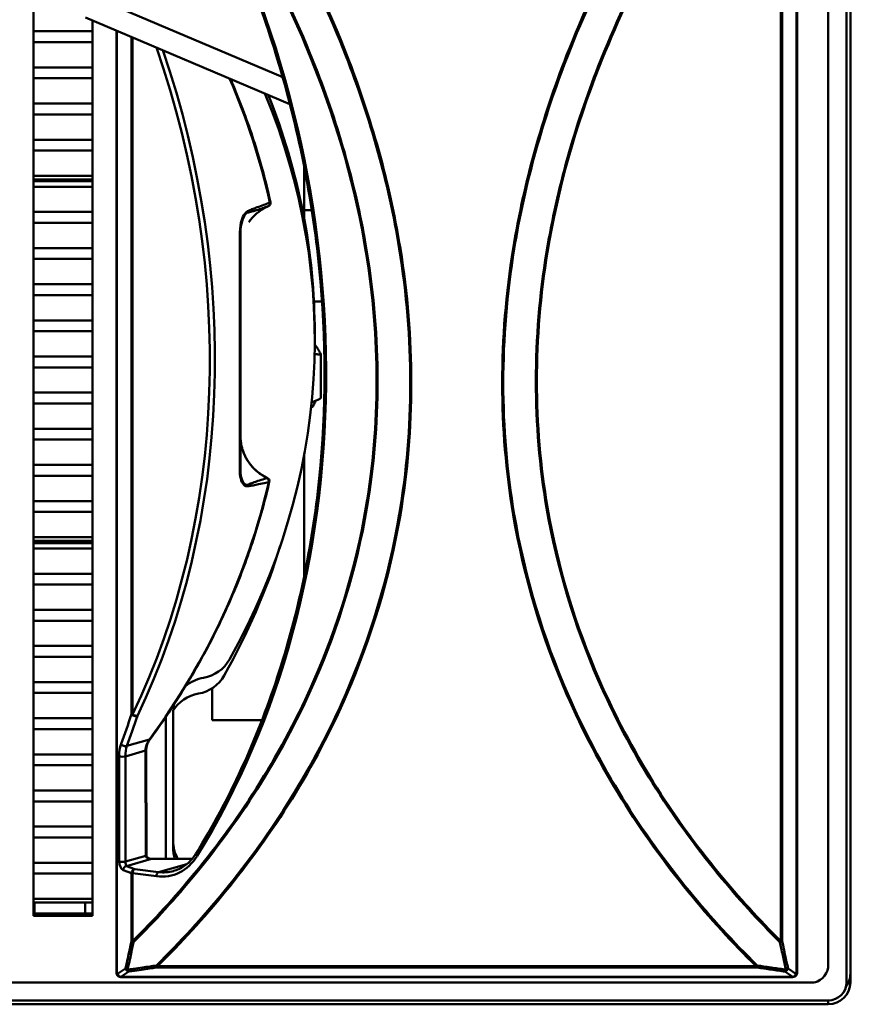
# Model space of a CAD drawing. Header units: inches. Extents: x 0.8 to 75.7, y -7.8 to 49.3.
# Tile 289 of 339: x 66.9 to 69.2, y 16.5 to 19.1. Entities that reach past the tile are written whole.
import ezdxf

# ---------------------------------------------------------------- set-up
doc = ezdxf.new("R2010")
doc.units = ezdxf.units.IN
doc.header["$MEASUREMENT"] = 0
doc.layers.add('Visible Edges(ROSSANSI)', color=7, linetype='Continuous', lineweight=50)
doc.layers.add('Visible Tangent Edges(ROSSANSI)', color=7, linetype='Continuous', lineweight=50)

msp = doc.modelspace()

# ---------------------------------------------------------------- linework, layer by layer
at = {"layer": 'Visible Edges(ROSSANSI)'}
for p, q in [((69.1731, 19.5726), (69.1731, 16.5111)), ((69.1831, 19.5825), (69.1831, 16.5103)), ((69.0381, 16.5361), (69.0381, 19.5459)), ((69.1231, 16.5598), (69.1231, 19.5475)), ((66.9626, 16.6917), (66.9626, 19.2225)), ((67.6398, 18.9703), (67.1796, 19.1652)), ((67.6595, 18.8976), (67.1036, 19.133)), ((67.1226, 19.1249), (67.1226, 16.6917)), ((67.1226, 19.0952), (66.9626, 19.0952)), ((66.9626, 19.0952), (67.1226, 19.0952)), ((67.1881, 19.0972), (67.1881, 16.5361)), ((66.9626, 19.0657), (67.1226, 19.0657)), ((67.1226, 19.0657), (66.9626, 19.0657)), ((67.1226, 18.997), (66.9626, 18.997)), ((66.9626, 18.997), (67.1226, 18.997)), ((66.9626, 18.9676), (67.1226, 18.9676)), ((67.1226, 18.9676), (66.9626, 18.9676)), ((67.1226, 18.8988), (66.9626, 18.8988)), ((66.9626, 18.8988), (67.1226, 18.8988)), ((66.9626, 18.8694), (67.1226, 18.8694)), ((67.1226, 18.8694), (66.9626, 18.8694)), ((67.1226, 18.8007), (66.9626, 18.8007)), ((66.9626, 18.8007), (67.1226, 18.8007)), ((66.9626, 18.7712), (67.1226, 18.7712)), ((67.1226, 18.7712), (66.9626, 18.7712)), ((67.1226, 18.7025), (66.9626, 18.7025)), ((66.9626, 18.7025), (67.1226, 18.7025)), ((67.6981, 18.5869), (67.6981, 18.7277)), ((66.9626, 18.6927), (67.1226, 18.6927)), ((67.1226, 18.6878), (66.9626, 18.6878)), ((66.9626, 18.673), (67.1226, 18.673)), ((67.1226, 18.673), (66.9626, 18.673)), ((67.1226, 18.6043), (66.9626, 18.6043)), ((66.9626, 18.6043), (67.1226, 18.6043)), ((67.7188, 18.6095), (67.6981, 18.6095)), ((66.9626, 18.5749), (67.1226, 18.5749)), ((67.1226, 18.5749), (66.9626, 18.5749)), ((67.5247, 18.5409), (67.5247, 17.9075)), ((67.1226, 18.5061), (66.9626, 18.5061)), ((66.9626, 18.5061), (67.1226, 18.5061)), ((66.9626, 18.4767), (67.1226, 18.4767)), ((67.1226, 18.4767), (66.9626, 18.4767)), ((67.1226, 18.408), (66.9626, 18.408)), ((66.9626, 18.408), (67.1226, 18.408)), ((66.9626, 18.3785), (67.1226, 18.3785)), ((67.1226, 18.3785), (66.9626, 18.3785)), ((67.7466, 18.3615), (67.7247, 18.3615)), ((67.1226, 18.3098), (66.9626, 18.3098)), ((66.9626, 18.3098), (67.1226, 18.3098)), ((66.9626, 18.2803), (67.1226, 18.2803)), ((67.1226, 18.2803), (66.9626, 18.2803)), ((67.7269, 18.2565), (67.7269, 18.2742)), ((67.1226, 18.2116), (66.9626, 18.2116)), ((66.9626, 18.2116), (67.1226, 18.2116)), ((67.7438, 18.0979), (67.7438, 18.2164)), ((66.9626, 18.1821), (67.1226, 18.1821)), ((67.1226, 18.1821), (66.9626, 18.1821)), ((67.1226, 18.1134), (66.9626, 18.1134)), ((66.9626, 18.1134), (67.1226, 18.1134)), ((67.7185, 18.0869), (67.729, 18.0913)), ((66.9626, 18.084), (67.1226, 18.084)), ((67.1226, 18.084), (66.9626, 18.084)), ((67.1226, 18.0152), (66.9626, 18.0152)), ((66.9626, 18.0152), (67.1226, 18.0152)), ((66.9626, 17.9858), (67.1226, 17.9858)), ((67.1226, 17.9858), (66.9626, 17.9858)), ((67.6981, 17.614), (67.6981, 17.9438)), ((67.1226, 17.9171), (66.9626, 17.9171)), ((66.9626, 17.9171), (67.1226, 17.9171)), ((66.9626, 17.8876), (67.1226, 17.8876)), ((67.1226, 17.8876), (66.9626, 17.8876)), ((67.1226, 17.8189), (66.9626, 17.8189)), ((66.9626, 17.8189), (67.1226, 17.8189)), ((66.9626, 17.7894), (67.1226, 17.7894)), ((67.1226, 17.7894), (66.9626, 17.7894)), ((67.1226, 17.7207), (66.9626, 17.7207)), ((66.9626, 17.7207), (67.1226, 17.7207)), ((66.9626, 17.7109), (67.1226, 17.7109)), ((67.1226, 17.7048), (66.9626, 17.7048)), ((66.9626, 17.6901), (67.1226, 17.6901)), ((67.1226, 17.6901), (66.9626, 17.6901)), ((67.1226, 17.6214), (66.9626, 17.6214)), ((66.9626, 17.6214), (67.1226, 17.6214)), ((66.9626, 17.5919), (67.1226, 17.5919)), ((67.1226, 17.5919), (66.9626, 17.5919)), ((67.1226, 17.5232), (66.9626, 17.5232)), ((66.9626, 17.5232), (67.1226, 17.5232)), ((66.9626, 17.4937), (67.1226, 17.4937)), ((67.1226, 17.4937), (66.9626, 17.4937)), ((67.1226, 17.425), (66.9626, 17.425)), ((66.9626, 17.425), (67.1226, 17.425)), ((66.9626, 17.3955), (67.1226, 17.3955)), ((67.1226, 17.3955), (66.9626, 17.3955)), ((67.1226, 17.3268), (66.9626, 17.3268)), ((66.9626, 17.3268), (67.1226, 17.3268)), ((67.4481, 17.3101), (67.4481, 17.2235)), ((66.9626, 17.2974), (67.1226, 17.2974)), ((67.1226, 17.2974), (66.9626, 17.2974)), ((67.3217, 16.8466), (67.3217, 17.2321)), ((67.3417, 16.8776), (67.3417, 17.2421)), ((67.1226, 17.2286), (66.9626, 17.2286)), ((66.9626, 17.2286), (67.1226, 17.2286)), ((67.5834, 17.2235), (67.4481, 17.2235)), ((66.9626, 17.1992), (67.1226, 17.1992)), ((67.1226, 17.1992), (66.9626, 17.1992)), ((67.1226, 17.1305), (66.9626, 17.1305)), ((66.9626, 17.1305), (67.1226, 17.1305)), ((67.2686, 17.1417), (67.2693, 16.8562)), ((66.9626, 17.101), (67.1226, 17.101)), ((67.1226, 17.101), (66.9626, 17.101)), ((67.1226, 17.0323), (66.9626, 17.0323)), ((66.9626, 17.0323), (67.1226, 17.0323)), ((66.9626, 17.0028), (67.1226, 17.0028)), ((67.1226, 17.0028), (66.9626, 17.0028)), ((67.1226, 16.9341), (66.9626, 16.9341)), ((66.9626, 16.9341), (67.1226, 16.9341)), ((66.9626, 16.9046), (67.1226, 16.9046)), ((67.1226, 16.9046), (66.9626, 16.9046)), ((67.1226, 16.8359), (66.9626, 16.8359)), ((66.9626, 16.8359), (67.1226, 16.8359)), ((67.2833, 16.8466), (67.3933, 16.8466)), ((66.9626, 16.8065), (67.1226, 16.8065)), ((67.1226, 16.8065), (66.9626, 16.8065)), ((67.1226, 16.7377), (66.9626, 16.7377)), ((66.9626, 16.7377), (67.1226, 16.7377)), ((66.9626, 16.7279), (67.1226, 16.7279)), ((66.965, 16.7279), (66.965, 16.6978)), ((67.1028, 16.6978), (67.1028, 16.7279)), ((66.9626, 16.6978), (67.1226, 16.6978)), ((67.1226, 16.6917), (66.9626, 16.6917)), ((69.1231, 16.5583), (69.1231, 16.5587)), ((56.4153, 16.5107), (69.0852, 16.5107)), ((67.1947, 16.5266), (67.1964, 16.526)), ((67.1997, 16.5255), (69.0264, 16.5255)), ((69.0297, 16.526), (69.0314, 16.5266)), ((69.1231, 16.462), (56.4653, 16.462)), ((69.1231, 16.4514), (56.4653, 16.4514))]:
    msp.add_line(p, q, dxfattribs=at)
for centre, start, end in [((67.5966, 18.6291), 293.3051, 12.3925), ((67.5936, 17.8731), 347.1499, 65.1545), ((67.1981, 16.5361), 180, 250.4587), ((69.0281, 16.5361), 289.5413, 0), ((67.1997, 16.5355), 250.4587, 270), ((69.0264, 16.5355), 270, 289.5413)]:
    msp.add_arc(centre, 0.01, start, end, dxfattribs=at)
for centre, major_axis, ratio, start_param, end_param in [((65.1605, 18.2565), (2.5664, 0), 0.81465, 5.854949, 6.609323), ((65.1605, 18.2742), (2.5664, 0), 0.81465, 0, 0.315376), ((67.5731, 18.2385), (0.1562, 0), 0.189952, 6.102552, 6.459782), ((65.1464, 18.2132), (-2.5664, 0), 0.81465, 2.713356, 2.892069), ((67.4076, 17.4356), (0.1, 0), 0.981793, 4.88376, 5.780229), ((67.4417, 17.2421), (0.1, 0), 0.981793, 1.742168, 2.290396), ((67.3934, 17.3923), (0.1, 0), 0.981793, 4.88376, 5.780229), ((67.4275, 17.1988), (0.1, 0), 0.981793, 1.742168, 2.597082), ((67.4417, 17.2421), (-0.1, 0), 0.981793, 6.02657, 6.283185), ((67.4417, 16.8953), (-0.1, 0), 0.981793, 0, 0.519026), ((67.4417, 16.8776), (-0.1, 0), 0.981793, 0, 0.321619), ((69.0731, 16.5583), (0.05, 0), 0.981793, 4.957841, 6.313162), ((69.0731, 16.5587), (0.05, 0), 0.981793, 0, 0.029977), ((69.1231, 16.534), (0.06, 0), 0.981793, 5.656269, 6.283185), ((69.1231, 16.5111), (0.05, 0), 0.981793, 4.712389, 6.283185), ((69.1231, 16.5103), (0.06, 0), 0.981793, 4.712389, 6.283185)]:
    msp.add_ellipse(centre, major_axis=major_axis, ratio=ratio, start_param=start_param, end_param=end_param, dxfattribs=at)
for points, knots in [([(67.4273, 19.5105), (67.5072, 19.3544), (67.5736, 19.1897), (67.6815, 18.8344), (67.7199, 18.6429), (67.7582, 18.2592), (67.7582, 18.0672), (67.7199, 17.6934), (67.6815, 17.5117), (67.5688, 17.1687), (67.4943, 17.0076), (67.4039, 16.8612)], [4.139089, 4.139089, 4.139089, 4.139089, 4.35575, 4.35575, 4.593509, 4.593509, 4.831269, 4.831269, 5.069028, 5.069028, 5.306788, 5.306788, 5.306788, 5.306788]), ([(67.4974, 18.9663), (67.5029, 18.9535), (67.5083, 18.9408), (67.5235, 18.9037), (67.5329, 18.8794), (67.5505, 18.8304), (67.5588, 18.8057), (67.5743, 18.7562), (67.5815, 18.7314), (67.5948, 18.6814), (67.6009, 18.6564), (67.6064, 18.6312)], [-0.3419101, -0.3419101, -0.3419101, -0.3419101, -0.3227333, -0.3227333, -0.2864512, -0.2864512, -0.250169, -0.250169, -0.2138869, -0.2138869, -0.1776047, -0.1776047, -0.1776047, -0.1776047]), ([(67.5476, 18.577), (67.5503, 18.5807), (67.5531, 18.5843), (67.5592, 18.5912), (67.5624, 18.5944), (67.5693, 18.6006), (67.5728, 18.6035), (67.5803, 18.6089), (67.5842, 18.6114), (67.5922, 18.616), (67.5963, 18.6181), (67.6006, 18.6199)], [0.2138402, 0.2138402, 0.2138402, 0.2138402, 0.251979, 0.251979, 0.2901178, 0.2901178, 0.3282566, 0.3282566, 0.3663954, 0.3663954, 0.4045342, 0.4045342, 0.4045342, 0.4045342]), ([(67.7168, 18.0713), (67.7171, 18.0716), (67.7173, 18.0718), (67.7196, 18.0739), (67.7217, 18.0762), (67.7258, 18.0824), (67.7277, 18.0864), (67.7286, 18.0911)], [6.9242184, 6.9242184, 6.9242184, 6.9242184, 6.9337348, 6.9337348, 7.0115206, 7.0115206, 7.0960413, 7.0960413, 7.0960413, 7.0960413]), ([(67.5247, 17.9962), (67.5247, 17.9867), (67.5258, 17.9773), (67.53, 17.9588), (67.5333, 17.9498), (67.5416, 17.9327), (67.5468, 17.9247), (67.5588, 17.9098), (67.5657, 17.9031), (67.5808, 17.8913), (67.589, 17.8863), (67.5978, 17.8822)], [0, 0, 0, 0, 0.0793561, 0.0793561, 0.1587121, 0.1587121, 0.2380682, 0.2380682, 0.3174243, 0.3174243, 0.3967803, 0.3967803, 0.3967803, 0.3967803]), ([(67.6033, 17.8709), (67.5977, 17.8463), (67.5915, 17.8217), (67.5781, 17.7727), (67.5709, 17.7484), (67.5554, 17.6998), (67.5471, 17.6757), (67.5295, 17.6276), (67.5201, 17.6037), (67.5004, 17.5562), (67.4901, 17.5326), (67.4683, 17.4857), (67.4569, 17.4625), (67.4331, 17.4162), (67.4207, 17.3933), (67.395, 17.3478), (67.3816, 17.3252), (67.3538, 17.2805), (67.3395, 17.2584), (67.3098, 17.2145), (67.2945, 17.1928), (67.2787, 17.1713)], [0.1842337, 0.1842337, 0.1842337, 0.1842337, 0.219853, 0.219853, 0.2554722, 0.2554722, 0.2910915, 0.2910915, 0.3267108, 0.3267108, 0.36233, 0.36233, 0.3979493, 0.3979493, 0.4335685, 0.4335685, 0.4691878, 0.4691878, 0.504807, 0.504807, 0.5404263, 0.5404263, 0.5404263, 0.5404263]), ([(67.2686, 17.1417), (67.2686, 17.1438), (67.2688, 17.1458), (67.2693, 17.1499), (67.2697, 17.1519), (67.2708, 17.1559), (67.2714, 17.1579), (67.2731, 17.1619), (67.274, 17.1638), (67.2761, 17.1676), (67.2774, 17.1695), (67.2787, 17.1713)], [-0.001874, -0.001874, -0.001874, -0.001874, 0.1065861, 0.1065861, 0.2150461, 0.2150461, 0.3235062, 0.3235062, 0.4319662, 0.4319662, 0.5404263, 0.5404263, 0.5404263, 0.5404263]), ([(67.2693, 16.8562), (67.2693, 16.8554), (67.2694, 16.8547), (67.27, 16.8532), (67.2704, 16.8525), (67.2716, 16.8509), (67.2725, 16.8501), (67.2746, 16.8487), (67.2759, 16.848), (67.2789, 16.847), (67.2805, 16.8467), (67.2825, 16.8466), (67.2829, 16.8466), (67.2833, 16.8466)], [0.001874, 0.001874, 0.001874, 0.001874, 0.295742, 0.295742, 0.577111, 0.577111, 0.868472, 0.868472, 1.182257, 1.182257, 1.496041, 1.496041, 1.570796, 1.570796, 1.570796, 1.570796]), ([(67.4039, 16.8612), (67.401, 16.8565), (67.3977, 16.852), (67.3908, 16.8436), (67.3871, 16.8397), (67.3793, 16.8326), (67.3752, 16.8293), (67.3666, 16.8236), (67.3621, 16.8211), (67.3529, 16.8168), (67.3481, 16.8151), (67.3432, 16.8137)], [5.3067876, 5.3067876, 5.3067876, 5.3067876, 5.4349475, 5.4349475, 5.5631075, 5.5631075, 5.6912674, 5.6912674, 5.8194274, 5.8194274, 5.9475873, 5.9475873, 5.9475873, 5.9475873])]:
    msp.add_open_spline(points, degree=3, knots=knots, dxfattribs=at)
for points, weights in [([(67.7269, 18.2437), (67.7347, 18.2358), (67.7438, 18.2164)], [2.2528962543, 2.24772445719, 2.09130973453]), ([(67.7438, 18.2164), (67.7349, 18.2176), (67.7265, 18.2182)], [2.09130973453, 2.12881057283, 2.1576177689]), ([(67.7185, 18.0871), (67.7306, 18.0917), (67.7438, 18.0979)], [2.1838085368, 2.14722193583, 2.09130973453])]:
    msp.add_rational_spline(points, weights, degree=2, dxfattribs=at)
at = {"layer": 'Visible Tangent Edges(ROSSANSI)'}
for p, q in [((68.9944, 19.5435), (68.9944, 16.6226)), ((68.9976, 16.6233), (68.9976, 19.5438)), ((69.0369, 19.5459), (69.0369, 16.5352)), ((67.1892, 16.5352), (67.1892, 19.0967)), ((67.2285, 19.0801), (67.2285, 17.2399)), ((67.2317, 17.2392), (67.2317, 19.0787)), ((67.2778, 17.1712), (67.2163, 17.1537)), ((67.195, 17.1252), (67.1953, 16.8395)), ((67.2121, 17.1251), (67.267, 17.1407)), ((67.2124, 16.8394), (67.2121, 17.1251)), ((67.267, 17.1407), (67.2676, 16.8551)), ((67.2676, 16.8551), (67.2124, 16.8394)), ((67.2148, 16.8268), (67.2833, 16.8464)), ((67.2833, 16.8464), (67.2833, 16.8466)), ((67.2833, 16.8464), (67.3931, 16.8464)), ((67.3021, 16.8107), (67.3791, 16.8326)), ((67.206, 16.8161), (67.2285, 16.8081)), ((67.2373, 16.8189), (67.2148, 16.8268)), ((67.2285, 16.8081), (67.2285, 16.6233)), ((67.2317, 16.6226), (67.2317, 16.8075)), ((67.2317, 16.8075), (67.2966, 16.7993)), ((67.3021, 16.8107), (67.2373, 16.8189)), ((67.1909, 16.5346), (67.1892, 16.5352)), ((67.2124, 16.5491), (67.1909, 16.5346)), ((67.1997, 16.526), (67.2212, 16.5405)), ((67.2993, 16.5547), (67.2993, 16.5518)), ((68.9269, 16.5547), (67.2993, 16.5547)), ((67.2993, 16.5518), (68.9269, 16.5518)), ((68.9269, 16.5518), (68.9269, 16.5547)), ((69.0049, 16.5405), (69.0264, 16.526)), ((69.0352, 16.5346), (69.0137, 16.5491)), ((69.0369, 16.5352), (69.0352, 16.5346)), ((67.1997, 16.526), (67.1997, 16.5255)), ((69.0264, 16.526), (67.1997, 16.526)), ((69.0264, 16.5255), (69.0264, 16.526)), ((69.1231, 16.4514), (69.1231, 16.462))]:
    msp.add_line(p, q, dxfattribs=at)
for centre, major_axis, ratio, start_param, end_param in [((65.7114, 18.4214), (-0.674, 2.3654), 0.816901, 3.782392, 4.948515), ((65.6615, 18.4277), (0.5863, -2.0576), 0.816901, 0.744638, 1.641724), ((65.667, 18.4293), (-0.589, 2.0673), 0.816901, 3.886231, 4.777498), ((65.0657, 18.258), (2.5797, -0.0032), 0.818072, 0.178615, 0.344313), ((67.5966, 18.6291), (0.00346, -0.00938), 0.811991, 0.061817, 1.350732), ((67.5966, 18.6291), (0.00977, 0.00215), 0.185681, 5.664857, 6.283185), ((67.5966, 18.6291), (0.00396, -0.00918), 0.076321, 6.247014, 6.283185), ((67.5147, 18.5409), (0.01, 0), 0.071459, 0, 0.604212), ((67.5147, 18.9557), (0.0027, -2.2343), 0.003517, 1.081164, 1.384232), ((67.5147, 17.9075), (0.01, 0), 0.449086, 5.677428, 6.283185), ((67.5936, 17.8731), (0.0042, 0.00907), 0.081025, 5.882315, 6.283185), ((67.5936, 17.8731), (0.00206, -0.00978), 0.828922, 1.108256, 2.372729), ((65.0657, 18.258), (2.5797, -0.0032), 0.818072, 5.743769, 6.099962), ((67.5936, 17.8731), (0.00975, -0.00222), 0.18536, 5.748681, 6.283185), ((66.2185, 18.588), (0.2981, -2.134), 0.518083, 0.767014, 0.81688), ((66.2273, 18.5889), (-0.3002, 2.1437), 0.519473, 3.908606, 3.958472), ((67.2373, 17.2408), (0.00951, -0.00309), 0.610973, 3.766707, 5.766778), ((67.2373, 17.2408), (-0.01, 0), 0.189952, 0.491397, 0.982794), ((67.2373, 17.2408), (-0.00901, 0.00433), 0.424124, 1.124498, 2.695295), ((67.2325, 17.112), (0.0098, -0.0698), 0.518083, 3.908607, 4.450907), ((67.2091, 17.1597), (-0.00938, 0.00347), 0.644047, 0.650505, 2.637858), ((67.2413, 17.1129), (-0.0076, 0.0601), 0.46838, 0.766177, 1.308477), ((67.3428, 17.1418), (-0.0758, -0.0027), 0.776674, 5.715539, 6.257839), ((67.2706, 17.1772), (0.00806, -0.00592), 0.154071, 5.900168, 6.283185), ((67.2038, 17.1261), (-0.01, -0.00001), 0.188112, 0.491204, 2.553396), ((67.2586, 17.1417), (0.01, 0.00002), 0.189952, 5.694748, 6.283185), ((67.2593, 16.8562), (0.01, 0.00002), 0.189952, 5.694748, 6.283185), ((67.2833, 16.8562), (-0.0157, -0.0017), 0.620139, 6.217297, 7.786219), ((67.4124, 16.856), (-0.00851, 0.00525), 0.462355, 0, 1.17138), ((67.2041, 16.8404), (0.01, 0.00001), 0.188112, 3.632796, 5.694989), ((67.206, 16.8358), (0.0028, -0.0199), 0.518083, 4.450907, 6.01983), ((67.2148, 16.8367), (-0.0007, 0.0102), 0.224197, 1.285142, 2.854065), ((67.2966, 16.9563), (0.0438, -0.1539), 0.816901, 5.947587, 6.923985), ((67.2148, 16.817), (0.00334, 0.00942), 0.865622, 0.389121, 1.959917), ((67.2373, 16.809), (0.00334, 0.00942), 0.865622, 0.389121, 1.959917), ((67.2373, 16.809), (0.01, 0), 0.189952, 3.63299, 4.124386), ((67.2373, 16.809), (0.00126, 0.00992), 0.544601, 0.228468, 1.799264), ((67.3021, 16.8008), (0.00126, 0.00992), 0.544601, 0.228468, 1.799264), ((67.3021, 16.9579), (0.0411, -0.1443), 0.816901, 5.947587, 6.283185), ((67.2373, 16.6242), (-0.01, 0), 0.189952, 0.491397, 0.982794), ((67.2373, 16.6242), (0.00978, -0.00206), 0.503108, 3.707344, 4.510218), ((67.2373, 16.6242), (-0.00707, 0.00708), 0.52519, 1.286816, 1.672105), ((68.9888, 16.6242), (0.00978, 0.00206), 0.503108, 4.91456, 5.717434), ((68.9888, 16.6242), (-0.00707, -0.00708), 0.52519, 1.469488, 1.854777), ((68.9888, 16.6242), (-0.01, 0), 0.189952, 2.158799, 2.650196), ((67.1981, 16.5361), (-0.01, 0), 0.189952, 0, 0.491397), ((67.1981, 16.5361), (-0.00334, -0.00942), 0.865622, 5.10151, 6.283185), ((67.1997, 16.5355), (-0.00334, -0.00942), 0.865622, 5.10151, 6.283185), ((67.1997, 16.5355), (-0.00561, 0.00828), 0.85985, 1.13704, 2.47431), ((67.2212, 16.55), (-0.00976, 0.00217), 0.515702, 0.571286, 1.373844), ((67.2212, 16.55), (0.00561, -0.00828), 0.85985, 4.278633, 5.615902), ((67.2212, 16.55), (0.00144, -0.0099), 0.396129, 5.127525, 5.931901), ((67.2993, 16.5613), (-0.00702, 0.00712), 0.530709, 1.676158, 2.064842), ((67.2993, 16.5613), (0.00143, -0.0099), 0.395404, 5.121097, 5.932026), ((68.9269, 16.5613), (-0.00702, -0.00712), 0.530709, 1.076751, 1.465435), ((68.9269, 16.5613), (-0.00143, -0.0099), 0.395404, 0.351159, 1.162088), ((69.0049, 16.55), (0.00561, 0.00828), 0.85985, 3.808876, 5.146145), ((69.0049, 16.55), (-0.00144, -0.0099), 0.396129, 0.351284, 1.15566), ((69.0049, 16.55), (-0.00976, -0.00217), 0.515702, 1.767749, 2.570307), ((69.0264, 16.5355), (-0.00561, -0.00828), 0.85985, 0.667283, 2.004552), ((69.0264, 16.5355), (0.00334, -0.00942), 0.865622, 0, 1.181675), ((69.0281, 16.5361), (0.00334, -0.00942), 0.865622, 0, 1.181675), ((69.0281, 16.5361), (0.01, 0), 0.189952, 5.791788, 6.283185)]:
    msp.add_ellipse(centre, major_axis=major_axis, ratio=ratio, start_param=start_param, end_param=end_param, dxfattribs=at)
for points, knots in [([(67.4659, 19.5071), (67.5055, 19.4445), (67.5432, 19.3803), (67.6335, 19.2129), (67.683, 19.1075), (67.7895, 18.8369), (67.8379, 18.6676), (67.8853, 18.379), (67.8952, 18.2613), (67.8952, 18.1449), (67.8952, 18.0284), (67.8853, 17.9132), (67.8379, 17.6367), (67.7895, 17.4796), (67.683, 17.2359), (67.6335, 17.1431), (67.5238, 16.9676), (67.4637, 16.8849), (67.3462, 16.7423), (67.2901, 16.6809), (67.2317, 16.6226)], [1.269752, 1.269752, 1.269752, 1.269752, 1.845512, 1.845512, 2.735767, 2.735767, 4.066581, 4.066581, 4.970623, 4.970623, 4.970623, 5.874664, 5.874664, 7.205478, 7.205478, 8.095734, 8.095734, 8.985984, 8.985984, 9.724261, 9.724261, 9.724261, 9.724261]), ([(67.2343, 16.6198), (67.2927, 16.6782), (67.3488, 16.7397), (67.4663, 16.8825), (67.5264, 16.9654), (67.6361, 17.1412), (67.6857, 17.2342), (67.7921, 17.4783), (67.8405, 17.6356), (67.888, 17.9125), (67.8979, 18.0279), (67.8979, 18.1446), (67.8979, 18.2613), (67.888, 18.3792), (67.8405, 18.6682), (67.7921, 18.8378), (67.6857, 19.1088), (67.6361, 19.2144), (67.5462, 19.3812), (67.509, 19.4448), (67.47, 19.5068)], [-9.724261, -9.724261, -9.724261, -9.724261, -8.985984, -8.985984, -8.095734, -8.095734, -7.205478, -7.205478, -5.874664, -5.874664, -4.970623, -4.970623, -4.970623, -4.066581, -4.066581, -2.735767, -2.735767, -1.845512, -1.845512, -1.276845, -1.276845, -1.276845, -1.276845]), ([(68.653, 19.5136), (68.6209, 19.461), (68.5902, 19.4074), (68.5053, 19.2487), (68.4551, 19.141), (68.3457, 18.861), (68.2956, 18.6842), (68.2467, 18.3833), (68.2366, 18.2607), (68.2366, 18.1394), (68.2366, 18.0181), (68.2467, 17.8982), (68.2956, 17.61), (68.3457, 17.4462), (68.4551, 17.1944), (68.5053, 17.0997), (68.6165, 16.9206), (68.6774, 16.8362), (68.8009, 16.6855), (68.8626, 16.6182), (68.9269, 16.5547)], [1.506271, 1.506271, 1.506271, 1.506271, 1.983676, 1.983676, 2.890406, 2.890406, 4.274849, 4.274849, 5.21333, 5.21333, 5.21333, 6.151811, 6.151811, 7.536255, 7.536255, 8.442985, 8.442985, 9.34971, 9.34971, 10.161316, 10.161316, 10.161316, 10.161316]), ([(68.9299, 16.5569), (68.8656, 16.6204), (68.8039, 16.6875), (68.6804, 16.838), (68.6194, 16.9223), (68.5083, 17.1012), (68.4581, 17.1958), (68.3486, 17.4472), (68.2985, 17.6108), (68.2496, 17.8986), (68.2395, 18.0184), (68.2395, 18.1395), (68.2395, 18.2606), (68.2496, 18.383), (68.2985, 18.6835), (68.3486, 18.86), (68.4581, 19.1397), (68.5083, 19.2472), (68.5935, 19.4064), (68.6248, 19.4608), (68.6573, 19.514)], [-10.161316, -10.161316, -10.161316, -10.161316, -9.34971, -9.34971, -8.442985, -8.442985, -7.536255, -7.536255, -6.151811, -6.151811, -5.21333, -5.21333, -5.21333, -4.274849, -4.274849, -2.890406, -2.890406, -1.983676, -1.983676, -1.499461, -1.499461, -1.499461, -1.499461]), ([(68.7668, 19.5236), (68.7238, 19.4563), (68.683, 19.3871), (68.59, 19.2143), (68.5405, 19.1088), (68.434, 18.8377), (68.3856, 18.6681), (68.3381, 18.3792), (68.3282, 18.2613), (68.3282, 18.1446), (68.3282, 18.0279), (68.3381, 17.9125), (68.3856, 17.6356), (68.434, 17.4783), (68.5405, 17.2342), (68.59, 17.1412), (68.6997, 16.9654), (68.7598, 16.8825), (68.8773, 16.7397), (68.9335, 16.6782), (68.9918, 16.6198)], [-8.77437, -8.77437, -8.77437, -8.77437, -8.154025, -8.154025, -7.263723, -7.263723, -5.933004, -5.933004, -5.028963, -5.028963, -5.028963, -4.124922, -4.124922, -2.794203, -2.794203, -1.903901, -1.903901, -1.013605, -1.013605, -0.27535, -0.27535, -0.27535, -0.27535]), ([(68.9944, 16.6226), (68.936, 16.6809), (68.8799, 16.7423), (68.7624, 16.8849), (68.7023, 16.9676), (68.5926, 17.1431), (68.5431, 17.236), (68.4366, 17.4796), (68.3882, 17.6367), (68.3408, 17.9132), (68.3309, 18.0284), (68.3309, 18.1449), (68.3309, 18.2613), (68.3408, 18.379), (68.3882, 18.6675), (68.4366, 18.8369), (68.5431, 19.1075), (68.5926, 19.2129), (68.6861, 19.3862), (68.7274, 19.456), (68.7709, 19.524)], [0.27535, 0.27535, 0.27535, 0.27535, 1.013605, 1.013605, 1.903901, 1.903901, 2.794203, 2.794203, 4.124922, 4.124922, 5.028963, 5.028963, 5.028963, 5.933004, 5.933004, 7.263723, 7.263723, 8.154025, 8.154025, 8.781594, 8.781594, 8.781594, 8.781594]), ([(67.579, 19.4973), (67.6079, 19.4494), (67.6357, 19.4006), (67.7178, 19.2473), (67.768, 19.1397), (67.8775, 18.86), (67.9276, 18.6835), (67.9765, 18.383), (67.9866, 18.2606), (67.9866, 18.1395), (67.9866, 18.0184), (67.9765, 17.8986), (67.9276, 17.6108), (67.8775, 17.4472), (67.768, 17.1958), (67.7178, 17.1012), (67.6067, 16.9223), (67.5457, 16.838), (67.4222, 16.6875), (67.3605, 16.6204), (67.2962, 16.5569)], [-8.816844, -8.816844, -8.816844, -8.816844, -8.383414, -8.383414, -7.476726, -7.476726, -6.092195, -6.092195, -5.153714, -5.153714, -5.153714, -4.215232, -4.215232, -2.830701, -2.830701, -1.924013, -1.924013, -1.01733, -1.01733, -0.205703, -0.205703, -0.205703, -0.205703]), ([(67.2993, 16.5547), (67.3636, 16.6182), (67.4252, 16.6855), (67.5487, 16.8362), (67.6096, 16.9206), (67.7208, 17.0997), (67.771, 17.1944), (67.8804, 17.4462), (67.9305, 17.61), (67.9794, 17.8982), (67.9895, 18.0181), (67.9895, 18.1394), (67.9895, 18.2607), (67.9794, 18.3833), (67.9305, 18.6842), (67.8804, 18.861), (67.771, 19.1411), (67.7208, 19.2488), (67.639, 19.4016), (67.6117, 19.4496), (67.5833, 19.4969)], [0.205703, 0.205703, 0.205703, 0.205703, 1.01733, 1.01733, 1.924013, 1.924013, 2.830701, 2.830701, 4.215232, 4.215232, 5.153714, 5.153714, 5.153714, 6.092195, 6.092195, 7.476726, 7.476726, 8.383414, 8.383414, 8.810147, 8.810147, 8.810147, 8.810147]), ([(67.6048, 18.6298), (67.6045, 18.6296), (67.6041, 18.6295), (67.5985, 18.6274), (67.5933, 18.6255), (67.5822, 18.6214), (67.5763, 18.6193), (67.5667, 18.6157), (67.563, 18.6143), (67.5552, 18.6112), (67.5511, 18.6096), (67.5451, 18.6068), (67.5431, 18.6057), (67.5385, 18.6021), (67.5361, 18.5991), (67.5306, 18.5897), (67.5281, 18.5825), (67.5239, 18.5642), (67.5229, 18.5528), (67.5229, 18.5413)], [-0.4913946, -0.4913946, -0.4913946, -0.4913946, -0.4864361, -0.4864361, -0.4135152, -0.4135152, -0.3318199, -0.3318199, -0.2799966, -0.2799966, -0.2231992, -0.2231992, -0.1943206, -0.1943206, -0.1538004, -0.1538004, -0.08728, -0.08728, 0, 0, 0, 0]), ([(67.5247, 18.5409), (67.5247, 18.5518), (67.5256, 18.5626), (67.5295, 18.58), (67.5318, 18.587), (67.5369, 18.5962), (67.5391, 18.5992), (67.5434, 18.6023), (67.5453, 18.6028), (67.5508, 18.6042), (67.5546, 18.6051), (67.5618, 18.6071), (67.5653, 18.6081), (67.5741, 18.6109), (67.5796, 18.6126), (67.5899, 18.6161), (67.5947, 18.6178), (67.5999, 18.6196), (67.6002, 18.6198), (67.6006, 18.6199)], [0, 0, 0, 0, 0.08728, 0.08728, 0.1538004, 0.1538004, 0.1943206, 0.1943206, 0.2231992, 0.2231992, 0.2799966, 0.2799966, 0.3318199, 0.3318199, 0.4135152, 0.4135152, 0.4864361, 0.4864361, 0.4913946, 0.4913946, 0.4913946, 0.4913946]), ([(67.6006, 18.6199), (67.5902, 18.6154), (67.5805, 18.6096), (67.5626, 18.5952), (67.5544, 18.5865), (67.5476, 18.577)], [-0.4045342, -0.4045342, -0.4045342, -0.4045342, -0.3116553, -0.3116553, -0.2138402, -0.2138402, -0.2138402, -0.2138402]), ([(67.5247, 17.9962), (67.5247, 17.9882), (67.5254, 17.9802), (67.5294, 17.9598), (67.5338, 17.9476), (67.5478, 17.9215), (67.5587, 17.9084), (67.5796, 17.8913), (67.5884, 17.8857), (67.5977, 17.8814)], [0, 0, 0, 0, 0.0666783, 0.0666783, 0.1733636, 0.1733636, 0.3120544, 0.3120544, 0.3967803, 0.3967803, 0.3967803, 0.3967803]), ([(67.5229, 17.905), (67.5229, 17.896), (67.5237, 17.8875), (67.5273, 17.8729), (67.5301, 17.8668), (67.5363, 17.8608), (67.539, 17.8595), (67.5455, 17.859), (67.5493, 17.8597), (67.5551, 17.8607), (67.5573, 17.8611), (67.5644, 17.8625), (67.5694, 17.8635), (67.5809, 17.8659), (67.5874, 17.8673), (67.5965, 17.8692), (67.5991, 17.8698), (67.6017, 17.8703)], [-0.5607091, -0.5607091, -0.5607091, -0.5607091, -0.4844062, -0.4844062, -0.4070328, -0.4070328, -0.3623216, -0.3623216, -0.3105184, -0.3105184, -0.2800798, -0.2800798, -0.2106978, -0.2106978, -0.1205011, -0.1205011, -0.0837746, -0.0837746, -0.0837746, -0.0837746]), ([(67.5977, 17.8814), (67.5953, 17.8807), (67.5928, 17.8799), (67.5844, 17.8774), (67.5784, 17.8755), (67.5678, 17.872), (67.5632, 17.8704), (67.5566, 17.8679), (67.5545, 17.8672), (67.5491, 17.865), (67.5457, 17.863), (67.5397, 17.8627), (67.5372, 17.8644), (67.5313, 17.8705), (67.5287, 17.8766), (67.5254, 17.8908), (67.5247, 17.8989), (67.5247, 17.9075)], [0.0837746, 0.0837746, 0.0837746, 0.0837746, 0.1205011, 0.1205011, 0.2106978, 0.2106978, 0.2800798, 0.2800798, 0.3105184, 0.3105184, 0.3623216, 0.3623216, 0.4070328, 0.4070328, 0.4844062, 0.4844062, 0.5607091, 0.5607091, 0.5607091, 0.5607091]), ([(67.2285, 16.6233), (67.2274, 16.618), (67.2262, 16.6127), (67.2237, 16.6009), (67.2223, 16.5945), (67.2209, 16.588), (67.2192, 16.5802), (67.2175, 16.5724), (67.2147, 16.5594), (67.2135, 16.5543), (67.2124, 16.5491)], [0.0104344, 0.0104344, 0.0104344, 0.0104344, 0.0583339, 0.0583339, 0.1166678, 0.1166678, 0.1166678, 0.1876898, 0.1876898, 0.2344963, 0.2344963, 0.2344963, 0.2344963]), ([(67.2182, 16.5455), (67.2194, 16.5506), (67.2205, 16.5558), (67.2234, 16.5688), (67.2251, 16.5766), (67.2268, 16.5845), (67.2282, 16.5909), (67.2295, 16.5974), (67.2321, 16.6091), (67.2332, 16.6145), (67.2343, 16.6198)], [-0.2344963, -0.2344963, -0.2344963, -0.2344963, -0.1876898, -0.1876898, -0.1166678, -0.1166678, -0.1166678, -0.0583339, -0.0583339, -0.0104344, -0.0104344, -0.0104344, -0.0104344]), ([(68.9918, 16.6198), (68.9929, 16.6145), (68.9941, 16.6091), (68.9966, 16.5974), (68.998, 16.5909), (68.9994, 16.5845), (69.0019, 16.5729), (69.0044, 16.5613), (69.0073, 16.5484), (69.0076, 16.5469), (69.0079, 16.5455)], [0.0104344, 0.0104344, 0.0104344, 0.0104344, 0.058334, 0.058334, 0.1166679, 0.1166679, 0.1166679, 0.2214191, 0.2214191, 0.2344963, 0.2344963, 0.2344963, 0.2344963]), ([(69.0137, 16.5491), (69.0134, 16.5505), (69.0131, 16.552), (69.0102, 16.5649), (69.0077, 16.5765), (69.0052, 16.588), (69.0038, 16.5945), (69.0024, 16.6009), (68.9999, 16.6127), (68.9988, 16.618), (68.9976, 16.6233)], [-0.2344963, -0.2344963, -0.2344963, -0.2344963, -0.2214191, -0.2214191, -0.1166679, -0.1166679, -0.1166679, -0.058334, -0.058334, -0.0104344, -0.0104344, -0.0104344, -0.0104344]), ([(67.2962, 16.5569), (67.2905, 16.556), (67.2848, 16.5552), (67.2723, 16.5534), (67.2655, 16.5524), (67.2587, 16.5514), (67.2504, 16.5502), (67.2422, 16.549), (67.2287, 16.547), (67.2235, 16.5463), (67.2182, 16.5455)], [-0.2431639, -0.2431639, -0.2431639, -0.2431639, -0.195225, -0.195225, -0.1381643, -0.1381643, -0.1381643, -0.0690821, -0.0690821, -0.0250944, -0.0250944, -0.0250944, -0.0250944]), ([(67.2212, 16.5405), (67.2265, 16.5413), (67.2317, 16.542), (67.2452, 16.544), (67.2534, 16.5452), (67.2617, 16.5464), (67.2685, 16.5474), (67.2753, 16.5484), (67.2878, 16.5502), (67.2935, 16.551), (67.2993, 16.5518)], [0.0250944, 0.0250944, 0.0250944, 0.0250944, 0.0690821, 0.0690821, 0.1381643, 0.1381643, 0.1381643, 0.195225, 0.195225, 0.2431639, 0.2431639, 0.2431639, 0.2431639]), ([(68.9269, 16.5518), (68.9326, 16.551), (68.9383, 16.5502), (68.9508, 16.5484), (68.9576, 16.5474), (68.9644, 16.5464), (68.9768, 16.5446), (68.9892, 16.5428), (69.0027, 16.5408), (69.0038, 16.5407), (69.0049, 16.5405)], [0.0091219, 0.0091219, 0.0091219, 0.0091219, 0.0570593, 0.0570593, 0.1141185, 0.1141185, 0.1141185, 0.2178824, 0.2178824, 0.2271914, 0.2271914, 0.2271914, 0.2271914]), ([(69.0079, 16.5455), (69.0068, 16.5457), (69.0057, 16.5458), (68.9922, 16.5478), (68.9798, 16.5496), (68.9675, 16.5514), (68.9606, 16.5524), (68.9538, 16.5534), (68.9413, 16.5552), (68.9356, 16.556), (68.9299, 16.5569)], [-0.2271914, -0.2271914, -0.2271914, -0.2271914, -0.2178824, -0.2178824, -0.1141185, -0.1141185, -0.1141185, -0.0570593, -0.0570593, -0.0091219, -0.0091219, -0.0091219, -0.0091219])]:
    msp.add_open_spline(points, degree=3, knots=knots, dxfattribs=at)

doc.saveas('drawing.dxf')
